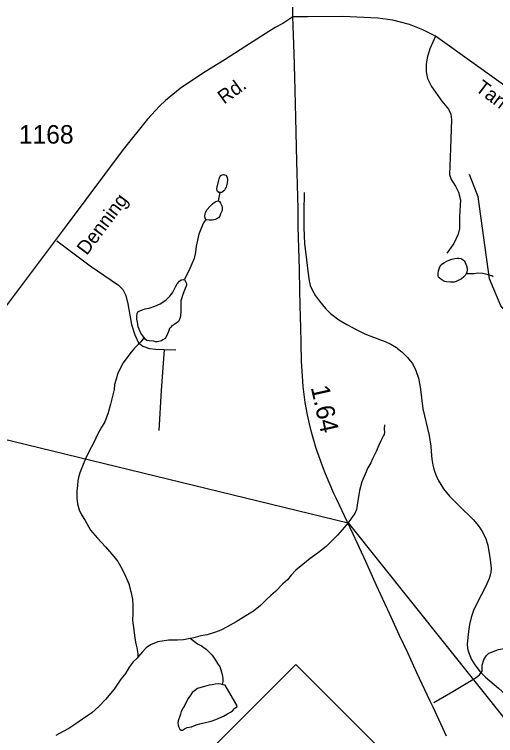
# Model space of a CAD drawing. Extents: x 2082433 to 2279600, y 546599 to 755198.
# Drawn here: x 2128025 to 2131289, y 606813 to 611701 of the extents above; entities that cross this region are included whole.
import ezdxf

# ---------------------------------------------------------------- set-up
doc = ezdxf.new("R2010")
doc.units = 0
for name, color, linetype in [('Exist Boundary Political Fire Districts', 7, 'Continuous'), ('Exist Hydrographic Misc Water Feature', 7, 'Continuous'), ('Exist Road Non-System Type 51', 7, 'Continuous'), ('Exist Road Primary NC Attributed', 7, 'Continuous'), ('Exist Road Primary NC Service Mileage Hundredths English Label', 7, 'Continuous'), ('Exist Road Primary NC Shield CELL', 7, 'Continuous'), ('Exist Road Secondary Type 51 Attributed', 7, 'Continuous'), ('Exist Road Secondary Type 51 Label', 7, 'Continuous'), ('Exist Road Secondary Type 51 Number Label', 7, 'Continuous')]:
    doc.layers.add(name, color=color, linetype=linetype)

msp = doc.modelspace()

# ---------------------------------------------------------------- linework, layer by layer
at = {"layer": 'Exist Boundary Political Fire Districts'}
msp.add_lwpolyline([(2125185.8, 609236.3), (2127409.2, 608956.3), (2130289.8, 608255.9), (2136376.8, 600637.7), (2139465.5, 602656.7), (2141242.8, 603675.4), (2141795.1, 603915), (2144979.3, 603672.9), (2148226.1, 607636.4), (2150227.4, 608573.5)], dxfattribs=at)
at = {"layer": 'Exist Hydrographic Misc Water Feature'}
for p, q in [((2129419.5, 610494.2), (2129407.7, 610436.3)), ((2130169.8, 609674.4), (2130178.4, 609666.3)), ((2130509.2, 609495.8), (2130540.6, 609485)), ((2131177.5, 607253.7), (2131182.6, 607247))]:
    msp.add_line(p, q, dxfattribs=at)
for points in [[(2129419.5, 610494.2), (2129411.5, 610494.2), (2129403.5, 610500.2), (2129399.4, 610508.2), (2129399.2, 610518.2), (2129401.3, 610534.2), (2129405.2, 610548.2), (2129409.3, 610568.3), (2129415, 610586.3), (2129418.9, 610600.2), (2129425.1, 610608.2), (2129434.9, 610614.3), (2129442.9, 610616.3), (2129450.9, 610614.3), (2129458.9, 610610.5), (2129466.9, 610602.4), (2129469, 610594.4), (2129471, 610580.5), (2129469.2, 610558.5), (2129463.2, 610538.4), (2129461.2, 610530.4), (2129455.2, 610520.4), (2129451.3, 610512.4), (2129445.6, 610504.4), (2129437.4, 610498.3), (2129433.5, 610494.3), (2129419.5, 610494.2)], [(2135269.8, 606841.9), (2134943.8, 607009.2), (2134700.8, 607289.8), (2134499.7, 607605.4), (2134281.7, 607846.1), (2133855.8, 608163.1), (2133479.7, 608344.5), (2132804.7, 608581.3), (2132436.6, 608864.3), (2132293.7, 609080.4), (2132109.8, 609218.6), (2131433.7, 609599.7), (2131324.6, 609726.6), (2131248.7, 609908.6), (2131171.6, 610464.6), (2131112.8, 610616.6)], [(2129991.6, 610494.1), (2129987.5, 610362.5), (2129987.5, 610319.5)], [(2129991.6, 610494.1), (2129987.5, 610362.5), (2129987.5, 610319.5)], [(2129324.2, 610311.8), (2129320.3, 610313.8), (2129316.2, 610327.8), (2129316.2, 610335.9), (2129318, 610345.9), (2129321.9, 610357.9), (2129332, 610377.9), (2129350, 610398), (2129369.7, 610418.1), (2129379.8, 610426.1), (2129391.7, 610432.2), (2129407.7, 610436.3)], [(2129407.7, 610436.3), (2129415.6, 610432.3), (2129423.6, 610422.3), (2129431.6, 610404.4), (2129433.9, 610392.4), (2129433.9, 610372.4), (2129430, 610362.3), (2129424.1, 610348.3), (2129418.3, 610334.3), (2129408.3, 610322.2), (2129398.2, 610316.3), (2129388.2, 610310.2), (2129366.2, 610306.1), (2129346.1, 610306), (2129328.3, 610307.9), (2129324.2, 610311.8)], [(2129324.2, 610311.8), (2129308.4, 610287.9), (2129288.5, 610245.7), (2129276.8, 610211.7), (2129267, 610169.7), (2129259, 610129.7), (2129253.2, 610089.7), (2129243.4, 610045.7), (2129229.5, 610009.6), (2129215.7, 609979.6), (2129202, 609949.5), (2129186, 609919.4), (2129178, 609903.4)], [(2129987.5, 610319.5), (2129987.5, 610254.5), (2129993.3, 610147.3), (2130005.6, 610036.5), (2130015.2, 609960.5)], [(2129987.5, 610319.5), (2129987.5, 610254.5), (2129993.3, 610147.3), (2130005.6, 610036.5), (2130015.2, 609960.5)], [(2131089.3, 609943.8), (2131083.3, 609931.7), (2131073.7, 609921.8), (2131057.7, 609909.6), (2131035.6, 609897.6), (2131021.4, 609891.6), (2131007.7, 609887.2), (2130983.3, 609887.2), (2130955.6, 609889), (2130943.7, 609891.2), (2130923.6, 609901.1), (2130917.4, 609907), (2130905.6, 609914.8), (2130901.5, 609919.1), (2130899.4, 609928.8), (2130899.4, 609945), (2130901.2, 609962.9), (2130911.5, 609988.9), (2130925, 610007.2), (2130943.3, 610019), (2130959.1, 610029.2), (2130979, 610037.1), (2130991.3, 610041.4), (2131013, 610047.4), (2131031.3, 610049.5), (2131040.5, 610049.3), (2131055.2, 610045.5), (2131071, 610035.8), (2131076.8, 610029.6), (2131082.7, 610019.8), (2131091.1, 609997.9), (2131095.2, 609981.9), (2131095.2, 609971.7), (2131093.2, 609951.7), (2131089.3, 609943.8)], [(2130015.2, 609960.5), (2130023.4, 609894.6), (2130027.9, 609875.3)], [(2130015.2, 609960.5), (2130023.4, 609894.6), (2130027.9, 609875.3)], [(2131089.3, 609943.8), (2131105.3, 609945.8), (2131143.2, 609945.8), (2131169, 609948.3), (2131203.3, 609946.4), (2131229.3, 609940.4), (2131251.3, 609934.3), (2131263, 609930.5), (2131273, 609924.5)], [(2128905.9, 609510.3), (2128902, 609514.3), (2128883.7, 609540.2), (2128865.5, 609584.1), (2128859.5, 609614.1), (2128855.4, 609636), (2128855.2, 609656), (2128857.3, 609674), (2128863.2, 609686), (2128880.9, 609694.2), (2128911, 609704.3), (2128938.9, 609710.4), (2128977, 609722.5), (2129012.7, 609738.7), (2129052.7, 609764.9), (2129078.7, 609791), (2129096.4, 609813.1), (2129110.5, 609841.1), (2129120.2, 609859.2), (2129128.2, 609875.2), (2129144.2, 609893.2), (2129156.3, 609901.3), (2129172.3, 609903.4), (2129178, 609903.4)], [(2129178, 609903.4), (2129186.2, 609891.4), (2129192.1, 609877.5), (2129192.1, 609865.5), (2129184.1, 609843.4), (2129174.5, 609821.4), (2129164.5, 609795.4), (2129158.7, 609773.4), (2129154.8, 609759.3), (2129154.8, 609745.3), (2129155, 609713.3), (2129153, 609681.4), (2129149.3, 609647.4), (2129143.1, 609629.3), (2129137.2, 609619.3), (2129113.4, 609601.2), (2129093.5, 609589.1), (2129085.5, 609581.1), (2129077.5, 609573), (2129069.7, 609551), (2129059.7, 609525), (2129048, 609505), (2129032, 609494.9), (2129021.9, 609488.9), (2128995.9, 609482.7), (2128982, 609482.7), (2128970.1, 609486.6), (2128939.9, 609488.5), (2128923.9, 609490.4), (2128913.9, 609496.4), (2128905.9, 609510.3)], [(2130027.9, 609875.3), (2130030.4, 609864.5), (2130046.4, 609829.5), (2130068.5, 609792.5)], [(2130027.9, 609875.3), (2130030.4, 609864.5), (2130046.4, 609829.5), (2130068.5, 609792.5)], [(2130068.5, 609792.5), (2130093.5, 609756.6), (2130134.8, 609707.4), (2130169.8, 609674.4)], [(2130068.5, 609792.5), (2130093.5, 609756.6), (2130134.8, 609707.4), (2130169.8, 609674.4)], [(2130178.4, 609666.3), (2130226.6, 609631.1), (2130279.3, 609598.7), (2130339.4, 609566.5), (2130401.7, 609536.8), (2130441.7, 609520.3)], [(2130178.4, 609666.3), (2130226.6, 609631.1), (2130279.3, 609598.7), (2130339.4, 609566.5), (2130401.7, 609536.8), (2130441.7, 609520.3)], [(2128905.9, 609510.3), (2128881.9, 609482.2), (2128840.3, 609438), (2128816.5, 609412), (2128788.4, 609373.8), (2128762.8, 609339.7), (2128726.9, 609269.6), (2128715.2, 609229.6), (2128705.1, 609193.5), (2128701.5, 609159.6), (2128691.8, 609123.5), (2128676, 609059.5), (2128660.2, 608999.4), (2128638.5, 608939.3), (2128612.7, 608899.2), (2128588.9, 608853.2), (2128566.9, 608805), (2128529.4, 608736.9), (2128507.7, 608688.9), (2128485.9, 608638.7), (2128469.9, 608594.6), (2128460.1, 608562.6), (2128454.2, 608538.7), (2128452.5, 608508.7), (2128448.4, 608468.6), (2128448.6, 608422.6), (2128452.9, 608384.7), (2128463.2, 608342.8), (2128479.2, 608308.8), (2128505.4, 608270.9), (2128541.7, 608205.1), (2128587.9, 608151.3), (2128642.2, 608091.6), (2128700.4, 608027.8), (2128726.7, 607992), (2128754.8, 607946.2), (2128779, 607894.2), (2128801.1, 607840.4), (2128815.5, 607790.5), (2128825.7, 607738.5), (2128828, 607692.5), (2128828.2, 607642.5), (2128826.1, 607592.6), (2128834.7, 607528.6), (2128842.7, 607472.6), (2128848.9, 607434.7), (2128855.2, 607406.7), (2128859.1, 607382.8), (2128861.2, 607364.8), (2128861.4, 607344.7)], [(2130441.7, 609520.3), (2130460.6, 609512.6), (2130509.2, 609495.8)], [(2130441.7, 609520.3), (2130460.6, 609512.6), (2130509.2, 609495.8)], [(2130540.6, 609485), (2130577.5, 609466.5), (2130616.4, 609442.3), (2130624.2, 609436.4)], [(2130540.6, 609485), (2130577.5, 609466.5), (2130616.4, 609442.3), (2130624.2, 609436.4)], [(2130624.2, 609436.4), (2130653.3, 609414.4), (2130692.5, 609376), (2130709.9, 609353)], [(2130624.2, 609436.4), (2130653.3, 609414.4), (2130692.5, 609376), (2130709.9, 609353)], [(2130709.9, 609353), (2130724.5, 609333.8), (2130748.5, 609287)], [(2130709.9, 609353), (2130724.5, 609333.8), (2130748.5, 609287)], [(2130748.5, 609287), (2130765.3, 609234.4), (2130772.5, 609198.4)], [(2130748.5, 609287), (2130765.3, 609234.4), (2130772.5, 609198.4)], [(2130772.5, 609198.4), (2130776.6, 609177.5), (2130795.6, 609028.7), (2130837.5, 608846.3), (2130849.8, 608774.3), (2130852.9, 608739.3)], [(2130772.5, 609198.4), (2130776.6, 609177.5), (2130795.6, 609028.7), (2130837.5, 608846.3), (2130849.8, 608774.3), (2130852.9, 608739.3)], [(2130536.1, 608919.6), (2130532.2, 608889.7), (2130536.3, 608869.7), (2130532.2, 608853.7), (2130528.3, 608847.6), (2130522.3, 608833.6), (2130510.4, 608809.6), (2130496.5, 608781.5), (2130478.6, 608739.5), (2130455.1, 608689.4), (2130443.2, 608661.3), (2130423.3, 608627.2), (2130405.4, 608585.2), (2130381.6, 608533.1), (2130366.1, 608475), (2130354.2, 608403), (2130346.4, 608345), (2130334.7, 608318.9), (2130324.6, 608306.9), (2130289, 608254.8), (2130249.2, 608206.6), (2130215.6, 608170.5), (2130175.6, 608130.3), (2130139.7, 608094.2), (2130088, 608054), (2130048, 608023.8), (2130032, 608013.7), (2129982.2, 607973.5), (2129934.4, 607933.3), (2129902.6, 607901.1), (2129876.8, 607869.1), (2129846.9, 607841), (2129795.2, 607788.8), (2129765.3, 607762.6), (2129737.4, 607736.5), (2129719.5, 607718.4), (2129693.7, 607694.4), (2129647.8, 607656.2), (2129594, 607623.9), (2129530.3, 607583.6), (2129468.1, 607549.4), (2129424.5, 607527.2), (2129388.4, 607515), (2129332.4, 607494.8), (2129288.7, 607488.6), (2129242.8, 607476.4), (2129216.7, 607470.3)], [(2130852.9, 608739.3), (2130857.4, 608687.2), (2130862.5, 608645.8), (2130867.4, 608627.3)], [(2130852.9, 608739.3), (2130857.4, 608687.2), (2130862.5, 608645.8), (2130867.4, 608627.3)], [(2130867.4, 608627.3), (2130873.8, 608604.4), (2130884.6, 608579.5)], [(2130867.4, 608627.3), (2130873.8, 608604.4), (2130884.6, 608579.5)], [(2130884.6, 608579.5), (2130900.4, 608544), (2130936.5, 608486.3), (2130975.5, 608436.2), (2130991.1, 608420)], [(2130884.6, 608579.5), (2130900.4, 608544), (2130936.5, 608486.3), (2130975.5, 608436.2), (2130991.1, 608420)], [(2130991.1, 608420), (2131011.6, 608398.5), (2131074.1, 608339.2)], [(2130991.1, 608420), (2131011.6, 608398.5), (2131074.1, 608339.2)], [(2131074.1, 608339.2), (2131105.5, 608309.4), (2131113.9, 608300.8)], [(2131074.1, 608339.2), (2131105.5, 608309.4), (2131113.9, 608300.8)], [(2131113.9, 608300.8), (2131139.7, 608274.7), (2131171.5, 608236.2), (2131186.9, 608213.4)], [(2131113.9, 608300.8), (2131139.7, 608274.7), (2131171.5, 608236.2), (2131186.9, 608213.4)], [(2131186.9, 608213.4), (2131198.6, 608196.4), (2131219.5, 608153.5)], [(2131186.9, 608213.4), (2131198.6, 608196.4), (2131219.5, 608153.5)], [(2131219.5, 608153.5), (2131235.5, 608104.4), (2131243.5, 608060.7), (2131248.8, 608022.8)], [(2131219.5, 608153.5), (2131235.5, 608104.4), (2131243.5, 608060.7), (2131248.8, 608022.8)], [(2131248.8, 608022.8), (2131259.7, 607948.3), (2131257.4, 607917.9), (2131254.6, 607908.2)], [(2131248.8, 608022.8), (2131259.7, 607948.3), (2131257.4, 607917.9), (2131254.6, 607908.2)], [(2131254.6, 607908.2), (2131245.5, 607878), (2131229.7, 607841.8)], [(2131254.6, 607908.2), (2131245.5, 607878), (2131229.7, 607841.8)], [(2131229.7, 607841.8), (2131226.5, 607834), (2131158.6, 607703), (2131138.5, 607660.8), (2131123.5, 607614.4), (2131112.5, 607566.3), (2131104.5, 607517.5)], [(2131229.7, 607841.8), (2131226.5, 607834), (2131158.6, 607703), (2131138.5, 607660.8), (2131123.5, 607614.4), (2131112.5, 607566.3), (2131104.5, 607517.5)], [(2131104.5, 607517.5), (2131095.4, 607434.5), (2131097.3, 607403.4), (2131104.3, 607381.2)], [(2131104.5, 607517.5), (2131095.4, 607434.5), (2131097.3, 607403.4), (2131104.3, 607381.2)], [(2129216.7, 607470.3), (2129172.7, 607462.1), (2129130.6, 607460), (2129070.8, 607459.6), (2128999, 607449.3), (2128948.9, 607427.1), (2128919.2, 607407), (2128891.1, 607378.9), (2128861.4, 607344.7)], [(2129216.7, 607470.3), (2129226.8, 607466.3), (2129246.7, 607450.4), (2129267, 607434.5), (2129293, 607420.7), (2129325, 607398.8), (2129345.1, 607378.9), (2129367.3, 607356.9), (2129389.2, 607323.1), (2129403.5, 607301.2), (2129417.5, 607279.2), (2129425.7, 607259.3), (2129435.7, 607217.4), (2129438, 607193.4), (2129438, 607177.3), (2129433.9, 607159.4)], [(2131104.3, 607381.2), (2131108.6, 607367), (2131125.6, 607328.8)], [(2131104.3, 607381.2), (2131108.6, 607367), (2131125.6, 607328.8)], [(2128861.4, 607344.7), (2128857.5, 607338.7), (2128831.5, 607312.6), (2128803.8, 607276.5), (2128777.9, 607234.5), (2128772, 607224.4), (2128745.9, 607194.3), (2128720.1, 607154.2), (2128702.5, 607128.2), (2128642.6, 607057.9), (2128596.9, 607009.7), (2128549.1, 606967.5), (2128487.4, 606923.3), (2128441.4, 606893.1), (2128393.7, 606860.9), (2128351.6, 606838.7), (2128305.9, 606812.5)], [(2131125.6, 607328.8), (2131147.5, 607292.5), (2131177.5, 607253.7)], [(2131125.6, 607328.8), (2131147.5, 607292.5), (2131177.5, 607253.7)], [(2131182.6, 607247), (2131220.5, 607209.5), (2131309.7, 607134.5), (2131353.4, 607093.3), (2131403.2, 607045.9)], [(2131182.6, 607247), (2131220.5, 607209.5), (2131309.7, 607134.5), (2131353.4, 607093.3), (2131403.2, 607045.9)], [(2129433.9, 607159.4), (2129425.9, 607161.3), (2129407.9, 607163.2), (2129385.9, 607161.1), (2129366, 607157.1), (2129345.9, 607155), (2129314.1, 607144.8), (2129290.2, 607138.7), (2129266.2, 607132.6), (2129246.3, 607116.6), (2129230.3, 607104.5), (2129218.4, 607086.4), (2129204.4, 607064.4), (2129188.7, 607034.3), (2129180.7, 607020.2), (2129170.6, 607000.3), (2129156.9, 606976.2), (2129150.9, 606958.1), (2129143.1, 606932.1), (2129139.2, 606920.1), (2129135.1, 606912.1), (2129133.3, 606902.1), (2129133.3, 606896.1), (2129135.1, 606884.1), (2129139.4, 606870.1), (2129147.4, 606856.2), (2129155.4, 606850.2), (2129165.5, 606850.3), (2129179.4, 606858.3), (2129197.5, 606868.4), (2129227.2, 606872.5), (2129257.1, 606886.7), (2129283.2, 606892.8), (2129331.2, 606903), (2129359.3, 606911.1), (2129391, 606921.3), (2129410.9, 606931.3), (2129442.9, 606945.5), (2129471, 606959.6), (2129490.7, 606971.6), (2129504.6, 606981.7), (2129520.6, 606997.7), (2129532.7, 607007.8), (2129536.6, 607013.8), (2129454, 607155.5), (2129441.9, 607157.4), (2129433.9, 607159.4)]]:
    msp.add_lwpolyline(points, dxfattribs=at)
at = {"layer": 'Exist Road Non-System Type 51'}
msp.add_line((2129039.9, 609429.3), (2129120.4, 609426.8), dxfattribs=at)
for points in [[(2130880.5, 611552.4), (2130842.8, 611466.6), (2130823.9, 611406.6), (2130818.8, 611360.3), (2130818.8, 611310.6), (2130827.3, 611266), (2130853.1, 611212.8), (2130925.1, 611113.3), (2130968.8, 611059.3), (2130984.3, 611025), (2130989.4, 610989), (2130982.6, 610791.7), (2130976.6, 610615.9), (2130988.6, 610581.6), (2131016, 610537), (2131036.6, 610495.9), (2131050.3, 610444.4), (2131045.2, 610331.2), (2131044.3, 610249.8), (2131035.7, 610210.3), (2131004.9, 610148.6), (2130958.6, 610081.7)], [(2128313.9, 610166.9), (2128539.6, 609997.6), (2128732.1, 609866.5), (2128760.3, 609836.7), (2128781.9, 609796.8), (2128795.2, 609738.8), (2128819.2, 609598.5), (2128842.5, 609528.8), (2128867.4, 609475.7), (2128897.2, 609452.5), (2128942, 609435.9), (2128983.5, 609432.6), (2129039.9, 609429.3)], [(2129039.9, 609429.3), (2129020.8, 609151.3), (2129005.1, 608880)], [(2130870.2, 607036.5), (2130998.9, 607112), (2131156.6, 607206.3), (2131180.7, 607225.2), (2131197.8, 607249.2), (2131198.7, 607291.2), (2131209, 607325.5), (2131224.4, 607354.6), (2131243.3, 607371.8), (2131308.4, 607395.8), (2131783.5, 607479.8)]]:
    msp.add_lwpolyline(points, dxfattribs=at)
at = {"layer": 'Exist Road Primary NC Attributed'}
for points in [[(2129914.6, 611684), (2129911.3, 611906.1)], [(2130956.1, 606809.5), (2130865.6, 607004.7), (2130846.1, 607045.9), (2130754.8, 607237.7), (2130693.1, 607373.3), (2130637.5, 607490.8), (2130568.6, 607640.2), (2130481.8, 607831.1), (2130408, 607992.8), (2130322, 608177.6), (2130282.6, 608263.1), (2130209.6, 608417.1), (2130192.5, 608454.5), (2130135.9, 608588), (2130118.7, 608628.4), (2130071.2, 608758.6), (2130039.5, 608869.6), (2130025.9, 608926.1), (2130012.3, 608987.3), (2129997.3, 609070), (2129983.8, 609177.9), (2129978.8, 609249.8), (2129973.3, 609350.6), (2129970.6, 609470.6), (2129967.9, 609582.6), (2129965.6, 609644.9), (2129961.6, 609824.6), (2129957.9, 609974.9), (2129950.6, 610260.6), (2129949.3, 610383.1), (2129942, 610626.4), (2129940.7, 610701.8), (2129935.3, 610902.7), (2129931.2, 611094.7), (2129927.6, 611275.3), (2129922.6, 611436.9), (2129914.6, 611684)]]:
    msp.add_lwpolyline(points, dxfattribs=at)
at = {"layer": 'Exist Road Primary NC Shield CELL'}
msp.add_lwpolyline([(2128934.8, 606296.2), (2129933.8, 607295.2), (2130932.8, 606296.2), (2129933.8, 605297.2)], close=True, dxfattribs=at)
at = {"layer": 'Exist Road Secondary Type 51 Attributed'}
for points in [[(2129914.6, 611684), (2129845.6, 611639), (2129794.8, 611613), (2129751.1, 611584.9), (2129618.9, 611501.2), (2129453.6, 611395.1), (2129300.2, 611299.3), (2129149.3, 611197.9), (2129050.5, 611116.8), (2129009.3, 611078.3), (2128928.3, 610991.7), (2128763.7, 610785.8), (2128382.9, 610276.7), (2127954.8, 609708.3), (2127465.6, 609047), (2126647.6, 607925.6), (2126577.5, 607833.4), (2126455.1, 607681.5), (2126386.2, 607599.6), (2126209.5, 607434.7), (2126124.4, 607351.9), (2125997, 607264.3)], [(2131624, 611021.6), (2131159.2, 611354.3), (2130880.5, 611552.4), (2130796.5, 611597), (2130704.8, 611633.3), (2130591.7, 611660.8), (2130489.5, 611675.9), (2130252.8, 611686.2), (2130017.8, 611685.4), (2129914.6, 611684)]]:
    msp.add_lwpolyline(points, dxfattribs=at)

# ---------------------------------------------------------------- texts
at = {"layer": 'Exist Road Primary NC Service Mileage Hundredths English Label'}
msp.add_text('1.64', height=125, rotation=282.5234, dxfattribs=at).set_placement((2130035, 609173.4))
at = {"layer": 'Exist Road Secondary Type 51 Label'}
for s, rotation, p in [('Rd.', 36.0885, (2129447.5, 611088.7)), ('Tarheel', 322.9964, (2131145.7, 611187.8)), ('Denning', 53.009, (2128515.8, 610063.2))]:
    msp.add_text(s, height=95, rotation=rotation, dxfattribs=at).set_placement(p)
at = {"layer": 'Exist Road Secondary Type 51 Number Label'}
msp.add_text('1168', height=125, dxfattribs=at).set_placement((2128054.9, 610825.3))

doc.saveas('drawing.dxf')
